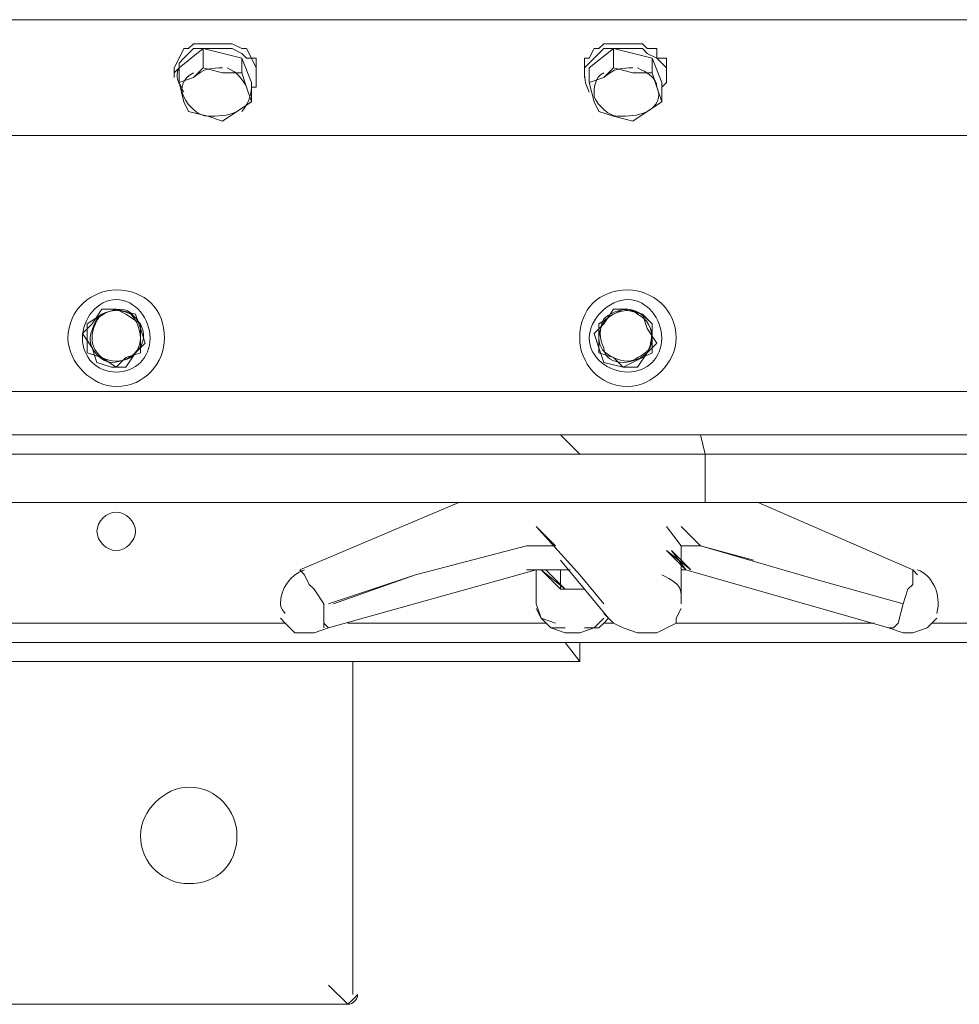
# Model space of a CAD drawing. Header units: millimetres. Extents: x -300186 to 535068, y -28581 to 763298.
# Tile 340 of 405: x 16436 to 16666, y 381591 to 381831. Entities that reach past the tile are written whole.
import ezdxf

# ---------------------------------------------------------------- set-up
doc = ezdxf.new("R2010")
doc.units = ezdxf.units.MM
doc.header["$LTSCALE"] = 10
doc.layers.add('koty', color=6, linetype='Continuous', lineweight=9)
doc.layers.add('NS_tenka', color=252, linetype='Continuous', lineweight=18)
doc.layers.add('popisky', color=6, linetype='Continuous')

# ---------------------------------------------------------------- blocks, each defined once
blk = doc.blocks.new('A$C12ac11e3')
at = {"layer": 'NS_tenka'}
for p, q in [((-869.83, 3847.74), (-17.82, 3847.74)), ((-17.82, 3847.74), (-869.83, 3847.74)), ((-800.3, 3840.67), (-799.12, 3841.85)), ((-799.12, 3841.85), (-796.76, 3841.85)), ((-796.76, 3841.85), (-794.41, 3841.85)), ((-794.41, 3841.85), (-793.23, 3841.85)), ((-793.23, 3841.85), (-790.87, 3841.85)), ((-790.87, 3841.85), (-789.69, 3841.85)), ((-789.69, 3841.85), (-787.33, 3840.67)), ((-700.13, 3840.67), (-698.95, 3841.85)), ((-698.95, 3841.85), (-696.6, 3841.85)), ((-696.6, 3841.85), (-694.24, 3841.85)), ((-694.24, 3841.85), (-693.06, 3841.85)), ((-693.06, 3841.85), (-690.7, 3841.85)), ((-690.7, 3841.85), (-689.53, 3841.85)), ((-689.53, 3841.85), (-688.35, 3840.67)), ((-802.65, 3835.96), (-796.76, 3840.67)), ((-802.65, 3838.31), (-801.48, 3840.67)), ((-801.48, 3840.67), (-800.3, 3840.67)), ((-801.48, 3838.31), (-800.3, 3839.49)), ((-800.3, 3839.49), (-799.12, 3840.67)), ((-799.12, 3840.67), (-796.76, 3840.67)), ((-796.76, 3840.67), (-796.76, 3835.96)), ((-796.76, 3840.67), (-787.33, 3838.31)), ((-796.76, 3840.67), (-794.41, 3840.67)), ((-794.41, 3840.67), (-793.23, 3840.67)), ((-793.23, 3840.67), (-790.87, 3840.67)), ((-790.87, 3840.67), (-789.69, 3840.67)), ((-789.69, 3840.67), (-787.33, 3839.49)), ((-787.33, 3840.67), (-786.16, 3840.67)), ((-787.33, 3839.49), (-786.16, 3838.31)), ((-786.16, 3840.67), (-784.98, 3838.31)), ((-702.49, 3835.96), (-696.6, 3840.67)), ((-702.49, 3838.31), (-701.31, 3840.67)), ((-701.31, 3840.67), (-700.13, 3840.67)), ((-701.31, 3838.31), (-700.13, 3839.49)), ((-700.13, 3839.49), (-698.95, 3840.67)), ((-698.95, 3840.67), (-696.6, 3840.67)), ((-696.6, 3840.67), (-696.6, 3835.96)), ((-696.6, 3840.67), (-687.17, 3838.31)), ((-696.6, 3840.67), (-694.24, 3840.67)), ((-694.24, 3840.67), (-693.06, 3840.67)), ((-693.06, 3840.67), (-690.7, 3840.67)), ((-690.7, 3840.67), (-689.53, 3840.67)), ((-689.53, 3840.67), (-688.35, 3839.49)), ((-688.35, 3840.67), (-685.99, 3840.67)), ((-688.35, 3839.49), (-685.99, 3838.31)), ((-685.99, 3840.67), (-685.99, 3838.31)), ((-803.83, 3835.96), (-802.65, 3838.31)), ((-802.65, 3837.13), (-801.48, 3838.31)), ((-802.65, 3838.31), (-802.65, 3838.31)), ((-802.65, 3835.96), (-802.65, 3837.13)), ((-787.33, 3838.31), (-787.33, 3834.78)), ((-787.33, 3838.31), (-784.98, 3832.42)), ((-786.16, 3838.31), (-784.98, 3838.31)), ((-784.98, 3838.31), (-783.8, 3835.96)), ((-784.98, 3838.31), (-783.8, 3838.31)), ((-783.8, 3838.31), (-783.8, 3835.96)), ((-703.67, 3835.96), (-703.67, 3838.31)), ((-703.67, 3838.31), (-702.49, 3838.31)), ((-703.67, 3835.96), (-702.49, 3837.13)), ((-702.49, 3837.13), (-701.31, 3838.31)), ((-687.17, 3838.31), (-687.17, 3834.78)), ((-687.17, 3838.31), (-684.81, 3832.42)), ((-685.99, 3838.31), (-685.99, 3838.31)), ((-685.99, 3838.31), (-683.63, 3835.96)), ((-685.99, 3838.31), (-683.63, 3838.31)), ((-683.63, 3838.31), (-683.63, 3835.96)), ((-803.83, 3835.96), (-803.83, 3833.6)), ((-803.83, 3834.78), (-802.65, 3835.96)), ((-803.83, 3835.96), (-803.83, 3835.96)), ((-802.65, 3832.42), (-802.65, 3835.96)), ((-796.76, 3835.96), (-799.12, 3833.6)), ((-792.05, 3834.78), (-796.76, 3835.96)), ((-796.76, 3835.96), (-796.76, 3835.96)), ((-787.33, 3834.78), (-792.05, 3834.78)), ((-786.16, 3831.24), (-787.33, 3834.78)), ((-787.33, 3834.78), (-787.33, 3834.78)), ((-783.8, 3833.6), (-783.8, 3835.96)), ((-783.8, 3835.96), (-783.8, 3835.96)), ((-783.8, 3835.96), (-783.8, 3834.78)), ((-783.8, 3835.96), (-783.8, 3835.96)), ((-783.8, 3834.78), (-783.8, 3833.6)), ((-703.67, 3835.96), (-703.67, 3833.6)), ((-703.67, 3834.78), (-703.67, 3835.96)), ((-703.67, 3835.96), (-703.67, 3835.96)), ((-702.49, 3832.42), (-702.49, 3835.96)), ((-696.6, 3835.96), (-698.95, 3833.6)), ((-691.88, 3834.78), (-696.6, 3835.96)), ((-696.6, 3835.96), (-696.6, 3835.96)), ((-687.17, 3834.78), (-691.88, 3834.78)), ((-685.99, 3831.24), (-687.17, 3834.78)), ((-687.17, 3834.78), (-687.17, 3834.78)), ((-683.63, 3833.6), (-683.63, 3835.96)), ((-683.63, 3835.96), (-683.63, 3835.96)), ((-683.63, 3835.96), (-683.63, 3834.78)), ((-683.63, 3835.96), (-683.63, 3835.96)), ((-683.63, 3834.78), (-683.63, 3833.6)), ((-803.83, 3833.6), (-803.83, 3833.6)), ((-799.12, 3833.6), (-802.65, 3832.42)), ((-802.65, 3832.42), (-801.48, 3827.71)), ((-784.98, 3832.42), (-784.98, 3827.71)), ((-783.8, 3833.6), (-783.8, 3832.42)), ((-783.8, 3832.42), (-783.8, 3831.24)), ((-703.67, 3833.6), (-703.67, 3833.6)), ((-698.95, 3833.6), (-702.49, 3832.42)), ((-702.49, 3832.42), (-701.31, 3827.71)), ((-684.81, 3832.42), (-684.81, 3827.71)), ((-683.63, 3832.42), (-684.81, 3831.24)), ((-683.63, 3833.6), (-683.63, 3832.42)), ((-784.98, 3827.71), (-786.16, 3831.24)), ((-783.8, 3831.24), (-784.98, 3831.24)), ((-684.81, 3827.71), (-685.99, 3831.24)), ((-801.48, 3827.71), (-801.48, 3827.71)), ((-801.48, 3827.71), (-800.3, 3825.35)), ((-788.51, 3825.35), (-784.98, 3827.71)), ((-784.98, 3827.71), (-784.98, 3827.71)), ((-701.31, 3827.71), (-701.31, 3827.71)), ((-701.31, 3827.71), (-700.13, 3825.35)), ((-688.35, 3825.35), (-684.81, 3827.71)), ((-684.81, 3827.71), (-684.81, 3827.71)), ((-800.3, 3825.35), (-795.58, 3824.17)), ((-792.05, 3822.99), (-788.51, 3825.35)), ((-700.13, 3825.35), (-696.6, 3824.17)), ((-691.88, 3822.99), (-688.35, 3825.35)), ((-795.58, 3824.17), (-792.05, 3822.99)), ((-696.6, 3824.17), (-691.88, 3822.99)), ((-909.89, 3819.46), (22.25, 3819.46)), ((-821.51, 3777.03), (-823.87, 3773.5)), ((-817.97, 3777.03), (-821.51, 3775.86)), ((-817.97, 3777.03), (-821.51, 3777.03)), ((-815.62, 3775.86), (-817.97, 3777.03)), ((-813.26, 3775.86), (-817.97, 3777.03)), ((-696.6, 3777.03), (-698.95, 3773.5)), ((-694.24, 3777.03), (-696.6, 3775.86)), ((-693.06, 3777.03), (-696.6, 3777.03)), ((-689.53, 3775.86), (-694.24, 3777.03)), ((-689.53, 3775.86), (-693.06, 3777.03)), ((-821.51, 3775.86), (-825.04, 3773.5)), ((-812.08, 3773.5), (-815.62, 3775.86)), ((-812.08, 3772.32), (-813.26, 3775.86)), ((-696.6, 3775.86), (-700.13, 3773.5)), ((-687.17, 3773.5), (-689.53, 3775.86)), ((-688.35, 3772.32), (-689.53, 3775.86)), ((-823.87, 3773.5), (-826.22, 3771.14)), ((-825.04, 3773.5), (-825.04, 3769.96)), ((-812.08, 3769.96), (-812.08, 3773.5)), ((-810.9, 3768.78), (-812.08, 3772.32)), ((-698.95, 3773.5), (-701.31, 3771.14)), ((-700.13, 3773.5), (-700.13, 3769.96)), ((-685.99, 3768.78), (-688.35, 3772.32)), ((-687.17, 3769.96), (-687.17, 3773.5)), ((-826.22, 3771.14), (-823.87, 3767.61)), ((-825.04, 3769.96), (-825.04, 3766.43)), ((-812.08, 3766.43), (-812.08, 3769.96)), ((-701.31, 3771.14), (-700.13, 3767.61)), ((-700.13, 3769.96), (-700.13, 3766.43)), ((-687.17, 3766.43), (-687.17, 3769.96)), ((-823.87, 3767.61), (-822.69, 3764.07)), ((-813.26, 3766.43), (-810.9, 3768.78)), ((-700.13, 3767.61), (-698.95, 3764.07)), ((-688.35, 3766.43), (-685.99, 3768.78)), ((-825.04, 3766.43), (-821.51, 3765.25)), ((-821.51, 3765.25), (-817.97, 3762.89)), ((-817.97, 3762.89), (-815.62, 3765.25)), ((-815.62, 3765.25), (-812.08, 3766.43)), ((-815.62, 3762.89), (-813.26, 3766.43)), ((-700.13, 3766.43), (-696.6, 3765.25)), ((-696.6, 3765.25), (-694.24, 3762.89)), ((-694.24, 3762.89), (-689.53, 3765.25)), ((-690.7, 3762.89), (-688.35, 3766.43)), ((-689.53, 3765.25), (-687.17, 3766.43)), ((-822.69, 3764.07), (-819.15, 3762.89)), ((-819.15, 3762.89), (-815.62, 3762.89)), ((-698.95, 3764.07), (-694.24, 3762.89)), ((-694.24, 3762.89), (-690.7, 3762.89)), ((-934.64, 3757), (46.99, 3757)), ((54.06, 3746.39), (-941.71, 3746.39)), ((-704.84, 3741.68), (-709.56, 3746.39)), ((-709.56, 3746.39), (-709.56, 3746.39)), ((-675.38, 3746.39), (-674.21, 3741.68)), ((-849.79, 3741.68), (-832.12, 3741.68)), ((-834.47, 3741.68), (-849.79, 3741.68)), ((-832.12, 3741.68), (-848.61, 3741.68)), ((-817.97, 3741.68), (-834.47, 3741.68)), ((-832.12, 3741.68), (-813.26, 3741.68)), ((-812.08, 3741.68), (-832.12, 3741.68)), ((-799.12, 3741.68), (-817.97, 3741.68)), ((-813.26, 3741.68), (-793.23, 3741.68)), ((-792.05, 3741.68), (-812.08, 3741.68)), ((-780.26, 3741.68), (-799.12, 3741.68)), ((-793.23, 3741.68), (-769.66, 3741.68)), ((-769.66, 3741.68), (-792.05, 3741.68)), ((-760.23, 3741.68), (-780.26, 3741.68)), ((-769.66, 3741.68), (-723.7, 3741.68)), ((-723.7, 3741.68), (-769.66, 3741.68)), ((-717.81, 3741.68), (-760.23, 3741.68)), ((-723.7, 3741.68), (-674.21, 3741.68)), ((-674.21, 3741.68), (-723.7, 3741.68)), ((-674.21, 3741.68), (-717.81, 3741.68)), ((-674.21, 3741.68), (-674.21, 3740.5)), ((-674.21, 3741.68), (-674.21, 3741.68)), ((-674.21, 3741.68), (-674.21, 3741.68)), ((-635.32, 3741.68), (-674.21, 3741.68)), ((-667.13, 3741.68), (-674.21, 3741.68)), ((-674.21, 3741.68), (-674.21, 3741.68)), ((-635.32, 3741.68), (-674.21, 3741.68)), ((-599.96, 3741.68), (-635.32, 3741.68)), ((-617.64, 3741.68), (-635.32, 3741.68)), ((-599.96, 3741.68), (-617.64, 3741.68)), ((-674.21, 3740.5), (-674.21, 3729.9)), ((-832.12, 3729.9), (-849.79, 3729.9)), ((-832.12, 3729.9), (-849.79, 3729.9)), ((-813.26, 3729.9), (-832.12, 3729.9)), ((-813.26, 3729.9), (-832.12, 3729.9)), ((-793.23, 3729.9), (-813.26, 3729.9)), ((-793.23, 3729.9), (-813.26, 3729.9)), ((-770.84, 3729.9), (-793.23, 3729.9)), ((-769.66, 3729.9), (-793.23, 3729.9)), ((-734.31, 3729.9), (-773.19, 3713.4)), ((-723.7, 3729.9), (-770.84, 3729.9)), ((-722.52, 3729.9), (-769.66, 3729.9)), ((-674.21, 3729.9), (-723.7, 3729.9)), ((-674.21, 3729.9), (-722.52, 3729.9)), ((-635.32, 3729.9), (-674.21, 3729.9)), ((-635.32, 3729.9), (-674.21, 3729.9)), ((-623.53, 3713.4), (-661.24, 3729.9)), ((-599.96, 3729.9), (-635.32, 3729.9)), ((-599.96, 3729.9), (-635.32, 3729.9)), ((-710.74, 3719.29), (-715.45, 3724)), ((-715.45, 3724), (-704.84, 3712.22)), ((-680.1, 3719.29), (-683.63, 3724)), ((-675.38, 3719.29), (-680.1, 3724)), ((-744.91, 3712.22), (-717.81, 3719.29)), ((-717.81, 3719.29), (-744.91, 3712.22)), ((-717.81, 3719.29), (-716.63, 3719.29)), ((-716.63, 3719.29), (-713.09, 3719.29)), ((-713.09, 3719.29), (-710.74, 3719.29)), ((-680.1, 3705.15), (-680.1, 3719.29)), ((-680.1, 3719.29), (-680.1, 3719.29)), ((-680.1, 3712.22), (-680.1, 3719.29)), ((-680.1, 3719.29), (-677.74, 3719.29)), ((-677.74, 3719.29), (-675.38, 3719.29)), ((-675.38, 3719.29), (-675.38, 3719.29)), ((-675.38, 3719.29), (-675.38, 3719.29)), ((-675.38, 3719.29), (-662.42, 3715.76)), ((-647.1, 3711.04), (-675.38, 3719.29)), ((-678.92, 3713.4), (-683.63, 3718.11)), ((-683.63, 3718.11), (-677.74, 3713.4)), ((-677.74, 3713.4), (-682.45, 3718.11)), ((-682.45, 3718.11), (-678.92, 3713.4)), ((-709.56, 3715.76), (-697.77, 3701.61)), ((-662.42, 3715.76), (-662.42, 3715.76)), ((-773.19, 3713.4), (-773.19, 3713.4)), ((-772.02, 3712.22), (-773.19, 3713.4)), ((-770.84, 3709.86), (-772.02, 3712.22)), ((-766.12, 3699.26), (-715.45, 3713.4)), ((-766.12, 3705.15), (-744.91, 3712.22)), ((-744.91, 3712.22), (-764.94, 3705.15)), ((-714.27, 3713.4), (-717.81, 3713.4)), ((-717.81, 3713.4), (-717.81, 3713.4)), ((-716.63, 3713.4), (-715.45, 3713.4)), ((-715.45, 3713.4), (-715.45, 3705.15)), ((-715.45, 3713.4), (-715.45, 3713.4)), ((-709.56, 3708.68), (-714.27, 3713.4)), ((-714.27, 3713.4), (-708.38, 3708.68)), ((-711.92, 3713.4), (-714.27, 3713.4)), ((-708.38, 3708.68), (-713.09, 3713.4)), ((-713.09, 3713.4), (-713.09, 3713.4)), ((-708.38, 3708.68), (-713.09, 3713.4)), ((-713.09, 3713.4), (-713.09, 3713.4)), ((-708.38, 3708.68), (-713.09, 3713.4)), ((-713.09, 3713.4), (-713.09, 3713.4)), ((-710.74, 3713.4), (-711.92, 3713.4)), ((-708.38, 3713.4), (-710.74, 3713.4)), ((-710.74, 3713.4), (-710.74, 3713.4)), ((-709.56, 3713.4), (-709.56, 3708.68)), ((-707.2, 3713.4), (-708.38, 3713.4)), ((-708.38, 3713.4), (-708.38, 3713.4)), ((-704.84, 3712.22), (-698.95, 3705.15)), ((-680.1, 3713.4), (-678.92, 3713.4)), ((-680.1, 3705.15), (-680.1, 3712.22)), ((-678.92, 3713.4), (-629.43, 3699.26)), ((-622.35, 3712.22), (-623.53, 3713.4)), ((-623.53, 3713.4), (-623.53, 3712.22)), ((-623.53, 3712.22), (-623.53, 3709.86)), ((-623.53, 3712.22), (-623.53, 3709.86)), ((-769.66, 3708.68), (-770.84, 3709.86)), ((-625.89, 3705.15), (-647.1, 3711.04)), ((-623.53, 3709.86), (-624.71, 3708.68)), ((-623.53, 3709.86), (-624.71, 3708.68)), ((-767.3, 3705.15), (-769.66, 3708.68)), ((-709.56, 3708.68), (-709.56, 3708.68)), ((-708.38, 3708.68), (-709.56, 3708.68)), ((-708.38, 3708.68), (-708.38, 3708.68)), ((-708.38, 3708.68), (-707.2, 3708.68)), ((-708.38, 3708.68), (-703.67, 3708.68)), ((-707.2, 3708.68), (-708.38, 3708.68)), ((-708.38, 3708.68), (-708.38, 3708.68)), ((-707.2, 3708.68), (-703.67, 3708.68)), ((-703.67, 3708.68), (-707.2, 3708.68)), ((-624.71, 3708.68), (-625.89, 3705.15)), ((-624.71, 3708.68), (-625.89, 3705.15)), ((-767.3, 3700.44), (-767.3, 3705.15)), ((-715.45, 3705.15), (-715.45, 3705.15)), ((-714.27, 3701.61), (-715.45, 3705.15)), ((-625.89, 3705.15), (-627.07, 3700.44)), ((-625.89, 3705.15), (-627.07, 3700.44)), ((-767.3, 3700.44), (-767.3, 3703.97)), ((-715.45, 3703.97), (-714.27, 3701.61)), ((-698.95, 3702.79), (-696.6, 3700.44)), ((-681.28, 3701.61), (-680.1, 3703.97)), ((-776.73, 3700.44), (-900.46, 3700.44)), ((-777.91, 3701.61), (-776.73, 3700.44)), ((-776.73, 3700.44), (-774.37, 3698.08)), ((-767.3, 3699.26), (-767.3, 3700.44)), ((-766.12, 3699.26), (-767.3, 3700.44)), ((-713.09, 3700.44), (-761.41, 3700.44)), ((-761.41, 3700.44), (-761.41, 3700.44)), ((-714.27, 3701.61), (-711.92, 3699.26)), ((-710.74, 3700.44), (-714.27, 3701.61)), ((-701.31, 3699.26), (-698.95, 3701.61)), ((-698.95, 3700.44), (-700.13, 3699.26)), ((-698.95, 3700.44), (-697.77, 3701.61)), ((-696.6, 3700.44), (-698.95, 3700.44)), ((-698.95, 3700.44), (-698.95, 3700.44)), ((-697.77, 3701.61), (-697.77, 3701.61)), ((-697.77, 3701.61), (-697.77, 3701.61)), ((-696.6, 3700.44), (-694.24, 3699.26)), ((-685.99, 3698.08), (-681.28, 3700.44)), ((-681.28, 3700.44), (-681.28, 3701.61)), ((-632.96, 3700.44), (-681.28, 3700.44)), ((-681.28, 3700.44), (-681.28, 3700.44)), ((-627.07, 3700.44), (-628.25, 3699.26)), ((-627.07, 3700.44), (-628.25, 3699.26)), ((-620, 3699.26), (-617.64, 3701.61)), ((-496.26, 3700.44), (-618.82, 3700.44)), ((-618.82, 3700.44), (-618.82, 3700.44)), ((-774.37, 3698.08), (-772.02, 3698.08)), ((-772.02, 3698.08), (-769.66, 3698.08)), ((-769.66, 3698.08), (-766.12, 3699.26)), ((-711.92, 3699.26), (-708.38, 3698.08)), ((-708.38, 3699.26), (-711.92, 3699.26)), ((-711.92, 3699.26), (-711.92, 3699.26)), ((-708.38, 3698.08), (-704.84, 3698.08)), ((-704.84, 3698.08), (-701.31, 3699.26)), ((-700.13, 3699.26), (-703.67, 3699.26)), ((-694.24, 3699.26), (-690.7, 3698.08)), ((-690.7, 3698.08), (-685.99, 3698.08)), ((-629.43, 3699.26), (-625.89, 3698.08)), ((-629.43, 3699.26), (-629.43, 3699.26)), ((-628.25, 3699.26), (-629.43, 3699.26)), ((-625.89, 3698.08), (-623.53, 3698.08)), ((-623.53, 3698.08), (-620, 3699.26)), ((59.96, 3695.72), (-947.6, 3695.72)), ((-704.84, 3691.01), (-708.38, 3695.72)), ((-704.84, 3695.72), (-704.84, 3691.01)), ((-704.84, 3695.72), (-704.84, 3691.01)), ((-704.84, 3691.01), (-947.6, 3691.01)), ((-760.23, 3691.01), (-760.23, 3609.7)), ((-760.23, 3609.7), (-760.23, 3691.01)), ((-761.41, 3607.34), (-766.12, 3612.05)), ((-766.12, 3612.05), (-766.12, 3612.05)), ((-1039.52, 3607.34), (-761.41, 3607.34)), ((-761.41, 3607.34), (-761.41, 3607.34))]:
    blk.add_line(p, q, dxfattribs=at)
for points in [[(-802.65, 3835.96), (-803.83, 3833.6), (-802.65, 3832.42), (-801.48, 3830.06)], [(-799.12, 3834.78), (-801.48, 3833.6), (-802.65, 3831.24), (-801.48, 3828.88)], [(-792.05, 3835.96), (-794.41, 3835.96), (-796.76, 3835.96), (-799.12, 3833.6)], [(-786.16, 3831.24), (-787.33, 3833.6), (-788.51, 3834.78), (-790.87, 3835.96)], [(-703.67, 3835.96), (-703.67, 3833.6), (-703.67, 3832.42), (-702.49, 3830.06)], [(-698.95, 3834.78), (-701.31, 3833.6), (-701.31, 3831.24), (-701.31, 3828.88)], [(-691.88, 3835.96), (-694.24, 3835.96), (-696.6, 3835.96), (-698.95, 3833.6)], [(-685.99, 3831.24), (-685.99, 3833.6), (-688.35, 3834.78), (-690.7, 3835.96)], [(-787.33, 3825.35), (-786.16, 3826.53), (-784.98, 3828.88), (-784.98, 3831.24)], [(-688.35, 3825.35), (-685.99, 3826.53), (-684.81, 3828.88), (-685.99, 3831.24)], [(-801.48, 3828.88), (-800.3, 3826.53), (-797.94, 3824.17), (-795.58, 3824.17)], [(-701.31, 3828.88), (-700.13, 3826.53), (-697.77, 3824.17), (-695.42, 3824.17)], [(-795.58, 3824.17), (-793.23, 3824.17), (-790.87, 3824.17), (-788.51, 3825.35)], [(-695.42, 3824.17), (-693.06, 3824.17), (-690.7, 3824.17), (-688.35, 3825.35)], [(-816.8, 3777.03), (-819.15, 3777.03), (-821.51, 3775.86), (-822.69, 3774.68)], [(-814.44, 3775.86), (-816.8, 3777.03), (-819.15, 3777.03), (-821.51, 3775.86)], [(-812.08, 3773.5), (-813.26, 3774.68), (-814.44, 3777.03), (-816.8, 3777.03)], [(-693.06, 3777.03), (-695.42, 3777.03), (-697.77, 3775.86), (-698.95, 3774.68)], [(-690.7, 3775.86), (-691.88, 3777.03), (-694.24, 3777.03), (-696.6, 3775.86)], [(-687.17, 3773.5), (-688.35, 3774.68), (-690.7, 3777.03), (-693.06, 3777.03)], [(-822.69, 3774.68), (-823.87, 3772.32), (-825.04, 3769.96), (-823.87, 3767.61)], [(-821.51, 3775.86), (-822.69, 3774.68), (-823.87, 3772.32), (-823.87, 3769.96)], [(-812.08, 3769.96), (-812.08, 3772.32), (-813.26, 3774.68), (-814.44, 3775.86)], [(-696.6, 3775.86), (-698.95, 3774.68), (-700.13, 3772.32), (-700.13, 3769.96)], [(-698.95, 3774.68), (-700.13, 3772.32), (-700.13, 3769.96), (-698.95, 3767.61)], [(-687.17, 3769.96), (-687.17, 3772.32), (-688.35, 3774.68), (-690.7, 3775.86)], [(-813.26, 3766.43), (-810.9, 3768.78), (-810.9, 3771.14), (-812.08, 3773.5)], [(-688.35, 3766.43), (-687.17, 3768.78), (-687.17, 3771.14), (-687.17, 3773.5)], [(-823.87, 3769.96), (-823.87, 3767.61), (-822.69, 3766.43), (-821.51, 3765.25)], [(-814.44, 3765.25), (-813.26, 3766.43), (-812.08, 3767.61), (-812.08, 3769.96)], [(-700.13, 3769.96), (-700.13, 3767.61), (-698.95, 3766.43), (-696.6, 3765.25)], [(-690.7, 3765.25), (-688.35, 3766.43), (-687.17, 3767.61), (-687.17, 3769.96)], [(-823.87, 3767.61), (-822.69, 3765.25), (-820.33, 3764.07), (-819.15, 3764.07)], [(-698.95, 3767.61), (-698.95, 3765.25), (-696.6, 3764.07), (-694.24, 3764.07)], [(-821.51, 3765.25), (-819.15, 3764.07), (-816.8, 3764.07), (-814.44, 3765.25)], [(-819.15, 3764.07), (-816.8, 3764.07), (-814.44, 3765.25), (-813.26, 3766.43)], [(-696.6, 3765.25), (-694.24, 3764.07), (-691.88, 3764.07), (-690.7, 3765.25)], [(-694.24, 3764.07), (-691.88, 3764.07), (-689.53, 3765.25), (-688.35, 3766.43)], [(-772.02, 3713.4), (-775.55, 3712.22), (-777.91, 3708.68), (-777.91, 3705.15)], [(-680.1, 3707.51), (-680.1, 3709.86), (-682.45, 3711.04), (-684.81, 3712.22)], [(-617.64, 3702.79), (-616.46, 3707.51), (-618.82, 3712.22), (-622.35, 3713.4)], [(-680.1, 3705.15), (-680.1, 3706.33), (-680.1, 3706.33), (-680.1, 3707.51)], [(-777.91, 3705.15), (-777.91, 3705.15), (-777.91, 3703.97), (-776.73, 3702.79)], [(-715.45, 3706.33), (-715.45, 3706.33), (-715.45, 3705.15), (-715.45, 3705.15)], [(-761.41, 3607.34), (-760.23, 3607.34), (-759.05, 3608.52), (-759.05, 3609.7)], [(-761.41, 3607.34), (-761.41, 3607.34), (-760.23, 3608.52), (-760.23, 3608.52)]]:
    blk.add_open_spline(points, degree=3, dxfattribs=at)
for points, knots in [([(-806.19, 3769.96), (-806.19, 3777.03), (-810.9, 3781.75), (-817.97, 3781.75), (-817.97, 3781.75), (-823.87, 3781.75), (-829.76, 3777.03), (-829.76, 3769.96), (-829.76, 3769.96), (-829.76, 3764.07), (-823.87, 3758.18), (-817.97, 3758.18), (-817.97, 3758.18), (-810.9, 3758.18), (-806.19, 3764.07), (-806.19, 3769.96)], [0, 0, 0, 0, 0.0625, 0.0625, 0.0625, 0.062501, 0.125, 0.125, 0.125, 0.125001, 0.1875, 0.1875, 0.1875, 0.187501, 1, 1, 1, 1]), ([(-681.28, 3769.96), (-681.28, 3777.03), (-687.17, 3781.75), (-693.06, 3781.75), (-693.06, 3781.75), (-700.13, 3781.75), (-704.84, 3777.03), (-704.84, 3769.96), (-704.84, 3769.96), (-704.84, 3764.07), (-700.13, 3758.18), (-693.06, 3758.18), (-693.06, 3758.18), (-687.17, 3758.18), (-681.28, 3764.07), (-681.28, 3769.96)], [0, 0, 0, 0, 0.0625, 0.0625, 0.0625, 0.062501, 0.125, 0.125, 0.125, 0.125001, 0.1875, 0.1875, 0.1875, 0.187501, 1, 1, 1, 1]), ([(-809.73, 3769.96), (-809.73, 3774.68), (-813.26, 3779.39), (-817.97, 3779.39), (-817.97, 3779.39), (-822.69, 3779.39), (-826.22, 3774.68), (-826.22, 3769.96), (-826.22, 3769.96), (-826.22, 3765.25), (-822.69, 3761.71), (-817.97, 3761.71), (-817.97, 3761.71), (-813.26, 3761.71), (-809.73, 3765.25), (-809.73, 3769.96)], [0, 0, 0, 0, 0.0625, 0.0625, 0.0625, 0.062501, 0.125, 0.125, 0.125, 0.125001, 0.1875, 0.1875, 0.1875, 0.187501, 1, 1, 1, 1]), ([(-684.81, 3769.96), (-684.81, 3774.68), (-688.35, 3779.39), (-693.06, 3779.39), (-693.06, 3779.39), (-697.77, 3779.39), (-702.49, 3774.68), (-702.49, 3769.96), (-702.49, 3769.96), (-702.49, 3765.25), (-697.77, 3761.71), (-693.06, 3761.71), (-693.06, 3761.71), (-688.35, 3761.71), (-684.81, 3765.25), (-684.81, 3769.96)], [0, 0, 0, 0, 0.0625, 0.0625, 0.0625, 0.062501, 0.125, 0.125, 0.125, 0.125001, 0.1875, 0.1875, 0.1875, 0.187501, 1, 1, 1, 1]), ([(-813.26, 3722.83), (-813.26, 3725.18), (-815.62, 3727.54), (-817.97, 3727.54), (-817.97, 3727.54), (-820.33, 3727.54), (-822.69, 3725.18), (-822.69, 3722.83), (-822.69, 3722.83), (-822.69, 3720.47), (-820.33, 3718.11), (-817.97, 3718.11), (-817.97, 3718.11), (-815.62, 3718.11), (-813.26, 3720.47), (-813.26, 3722.83)], [0, 0, 0, 0, 0.0625, 0.0625, 0.0625, 0.062501, 0.125, 0.125, 0.125, 0.125001, 0.1875, 0.1875, 0.1875, 0.187501, 1, 1, 1, 1]), ([(-813.26, 3722.83), (-813.26, 3725.18), (-815.62, 3727.54), (-817.97, 3727.54), (-817.97, 3727.54), (-820.33, 3727.54), (-822.69, 3725.18), (-822.69, 3722.83), (-822.69, 3722.83), (-822.69, 3720.47), (-820.33, 3718.11), (-817.97, 3718.11), (-817.97, 3718.11), (-815.62, 3718.11), (-813.26, 3720.47), (-813.26, 3722.83)], [0, 0, 0, 0, 0.0625, 0.0625, 0.0625, 0.062501, 0.125, 0.125, 0.125, 0.125001, 0.1875, 0.1875, 0.1875, 0.187501, 1, 1, 1, 1]), ([(-788.51, 3648.58), (-788.51, 3654.48), (-793.23, 3660.37), (-800.3, 3660.37), (-800.3, 3660.37), (-806.19, 3660.37), (-812.08, 3654.48), (-812.08, 3648.58), (-812.08, 3648.58), (-812.08, 3641.51), (-806.19, 3636.8), (-800.3, 3636.8), (-800.3, 3636.8), (-793.23, 3636.8), (-788.51, 3641.51), (-788.51, 3648.58)], [0, 0, 0, 0, 0.0625, 0.0625, 0.0625, 0.062501, 0.125, 0.125, 0.125, 0.125001, 0.1875, 0.1875, 0.1875, 0.187501, 1, 1, 1, 1]), ([(-800.3, 3660.37), (-806.19, 3660.37), (-812.08, 3654.48), (-812.08, 3648.58), (-812.08, 3648.58), (-812.08, 3641.51), (-806.19, 3636.8), (-800.3, 3636.8)], [0, 0, 0, 0, 0.125, 0.125, 0.125, 0.125001, 1, 1, 1, 1]), ([(-760.23, 3608.52), (-760.23, 3608.52), (-760.23, 3608.52), (-759.05, 3609.7), (-759.05, 3609.7)], [0.125, 0.125, 0.125, 0.125, 0.125001, 1, 1, 1, 1])]:
    blk.add_open_spline(points, degree=3, knots=knots, dxfattribs=at)
blk = doc.blocks.new('podklad')
at = {"layer": 'koty', "color": 252}
blk.add_blockref('A$C12ac11e3', (138541.33, 448055.96), dxfattribs=at)

msp = doc.modelspace()

# ---------------------------------------------------------------- block references
at = {"layer": 'popisky', "lineweight": -3}
msp.add_blockref('podklad', (-121263.286, -70072.259), dxfattribs=at)

doc.saveas('drawing.dxf')
